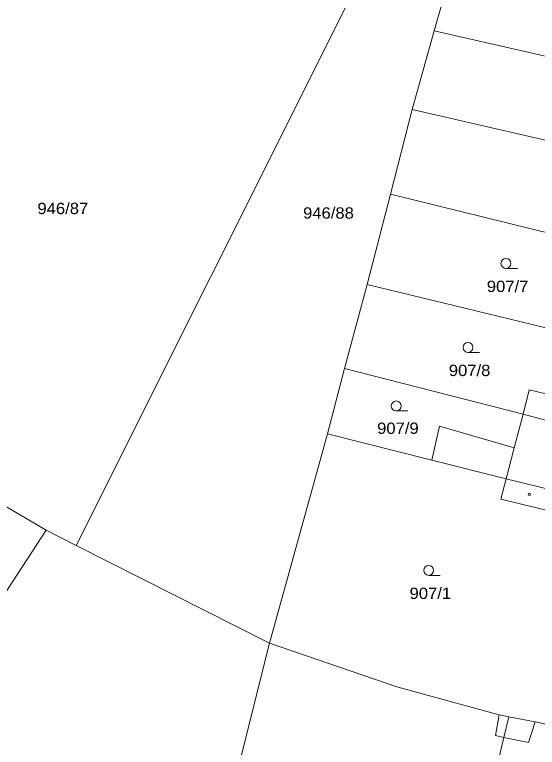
# Model space of a CAD drawing. Extents: x -686207 to -681951, y -1020493 to -1017811.
# Drawn here: x -682620.9 to -682542.3, y -1019130.3 to -1019020.1 of the extents above; entities that cross this region are included whole.
import ezdxf

# ---------------------------------------------------------------- set-up
doc = ezdxf.new("R2010")
doc.units = 0
doc.header["$LTSCALE"] = 0.4
for name, color, linetype, lineweight in [('1', 7, 'Continuous', 13), ('3', 7, 'Continuous', 13), ('4', 7, 'Continuous', 13), ('5', 7, 'Continuous', 13)]:
    doc.layers.add(name, color=color, linetype=linetype, lineweight=lineweight)
doc.layers.add('2', color=7, linetype='Continuous')

msp = doc.modelspace()

# ---------------------------------------------------------------- linework, layer by layer
at = {"layer": '1'}
for p, q in [((-682553.42, -1019007.06), (-682557.77, -1019022.5)), ((-682571.19, -1019019.11), (-682611.68, -1019099.92)), ((-682557.77, -1019022.5), (-682561.12, -1019034.37)), ((-682557.77, -1019022.5), (-682522.31, -1019030.65)), ((-682561.12, -1019034.37), (-682564.38, -1019047.11)), ((-682561.12, -1019034.37), (-682513.62, -1019045.23)), ((-682564.38, -1019047.11), (-682526.12, -1019056.52)), ((-682567.88, -1019060.7), (-682534, -1019068.89)), ((-682571.27, -1019073.32), (-682573.83, -1019083.15)), ((-682571.27, -1019073.32), (-682544.39, -1019080.17)), ((-682537.62, -1019082), (-682544.39, -1019080.17)), ((-682573.83, -1019083.15), (-682582.56, -1019114.61)), ((-682558.12, -1019087.11), (-682573.83, -1019083.15)), ((-682558.12, -1019087.11), (-682546.96, -1019089.93)), ((-682616.2, -1019097.64), (-682706.22, -1019235.42)), ((-682582.56, -1019114.61), (-682611.68, -1019099.92)), ((-682589.82, -1019143.36), (-682582.56, -1019114.61))]:
    msp.add_line(p, q, dxfattribs=at)
for points in [[(-682564.38, -1019047.11), (-682567.88, -1019060.7), (-682571.27, -1019073.32)], [(-682611.68, -1019099.92), (-682616.2, -1019097.64), (-682630.35, -1019089.35), (-682645.75, -1019080.6)], [(-682544.39, -1019080.17), (-682545.73, -1019085.24), (-682556.97, -1019082), (-682558.12, -1019087.11)], [(-682546.96, -1019089.93), (-682547.77, -1019092.97), (-682539.88, -1019094.88), (-682534.29, -1019117.01), (-682522.14, -1019121.03)], [(-682546.96, -1019089.93), (-682539.18, -1019091.79), (-682524.26, -1019095.53), (-682514.42, -1019097.99)], [(-682582.56, -1019114.61), (-682563.39, -1019121.19), (-682547.99, -1019125.41), (-682546.55, -1019125.69)], [(-682546.55, -1019125.69), (-682547.3, -1019128.79), (-682550.08, -1019140.4)], [(-682546.55, -1019125.69), (-682542.59, -1019126.45), (-682525.2, -1019130.15)]]:
    msp.add_lwpolyline(points, dxfattribs=at)
at = {"layer": '3'}
for p, q in [((-682546.983, -1019058.26), (-682545.233, -1019058.26)), ((-682552.693, -1019070.9), (-682550.943, -1019070.9)), ((-682563.493, -1019079.7), (-682561.743, -1019079.7)), ((-682558.613, -1019104.43), (-682556.863, -1019104.43))]:
    msp.add_line(p, q, dxfattribs=at)
for centre in [(-682546.9829, -1019057.5098), (-682552.6929, -1019070.1498), (-682563.4929, -1019078.9498), (-682558.6129, -1019103.6798)]:
    msp.add_circle(centre, 0.75, dxfattribs=at)
at = {"layer": '4'}
for p, q in [((-682544.39, -1019080.17), (-682543.47, -1019076.53)), ((-682543.47, -1019076.53), (-682536.56, -1019078.18)), ((-682546.96, -1019089.93), (-682545.73, -1019085.24)), ((-682548.56, -1019128.52), (-682547.99, -1019125.41)), ((-682543.59, -1019129.58), (-682542.59, -1019126.45)), ((-682548.56, -1019128.52), (-682547.3, -1019128.79)), ((-682547.3, -1019128.79), (-682543.59, -1019129.58))]:
    msp.add_line(p, q, dxfattribs=at)
at = {"layer": '5'}
msp.add_circle((-682543.4768, -1019092.2492), 0.175, dxfattribs=at)

# ---------------------------------------------------------------- texts
at = {"layer": '2', "width": 1.1}
for s, p in [('946/87', (-682617.5, -1019050.09)), ('946/88', (-682577.52, -1019050.77)), ('907/7', (-682549.863, -1019061.809)), ('907/8', (-682555.583, -1019074.45)), ('907/9', (-682566.373, -1019083.15)), ('907/1', (-682561.493, -1019107.98))]:
    msp.add_text(s, height=1.7, dxfattribs=at).set_placement(p)

doc.saveas('drawing.dxf')
